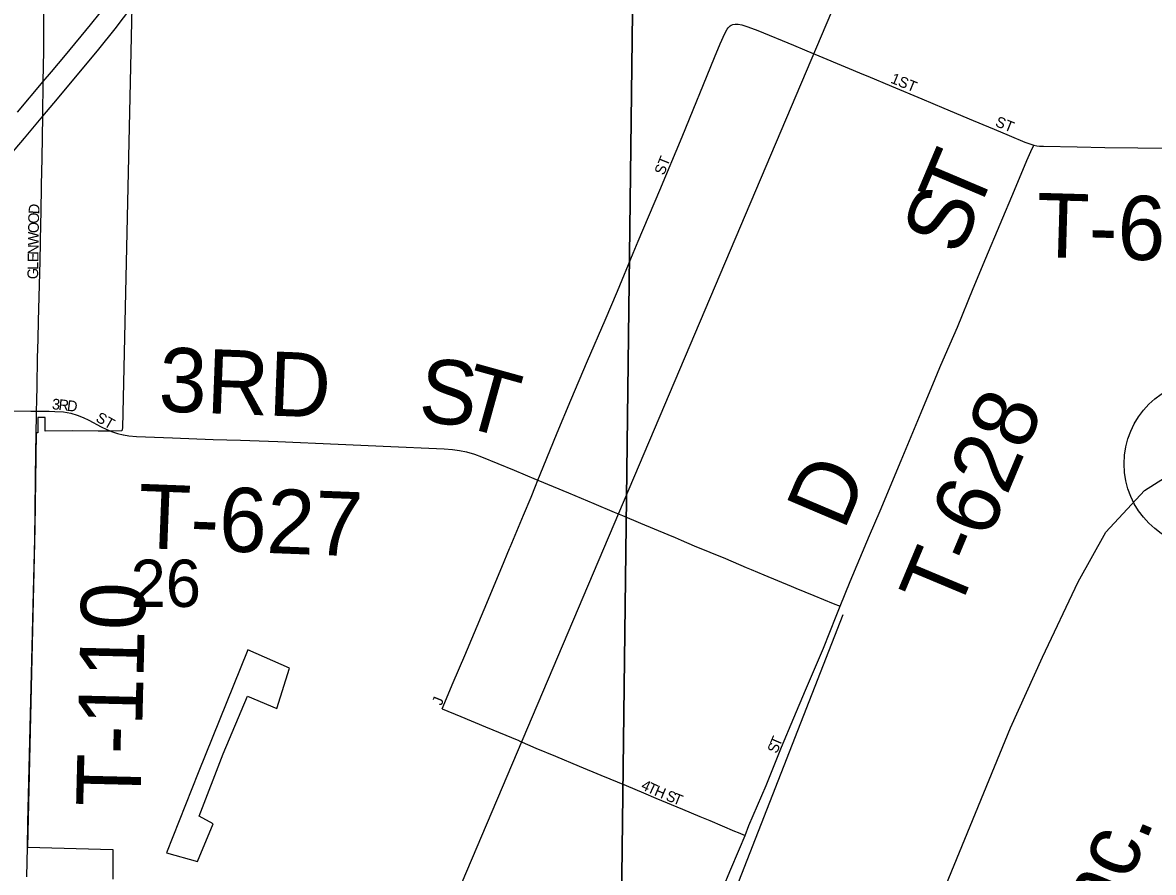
# Model space of a CAD drawing. Extents: x 1443599 to 1910620, y 1028088 to 1361369.
# Drawn here: x 1678868 to 1684149, y 1306313 to 1310284 of the extents above; entities that cross this region are included whole.
import ezdxf

# ---------------------------------------------------------------- set-up
doc = ezdxf.new("R2010")
doc.units = 0
for name, color, linetype in [('GM_X_City_Street', 7, 'Continuous'), ('GM_X_City_Street_Text', 7, 'Continuous'), ('GM_X_Corporation', 7, 'Continuous'), ('GM_X_Interstate_Route', 7, 'Continuous'), ('GM_X_Minor_Lake', 7, 'Continuous'), ('GM_X_Rail_Line', 7, 'Continuous'), ('GM_X_Rail_Line_Text', 7, 'Continuous'), ('GM_X_Section', 7, 'Continuous'), ('GM_X_Section_Text', 7, 'Continuous'), ('GM_X_Township_Road', 7, 'Continuous'), ('GM_X_Township_Road_Text', 7, 'Continuous'), ('GM_X_Township_Subdivision', 7, 'Continuous'), ('GM_X_Township_Subdivision_Text', 7, 'Continuous'), ('GM_X_Unincorporated', 7, 'Continuous')]:
    doc.layers.add(name, color=color, linetype=linetype)

msp = doc.modelspace()

# ---------------------------------------------------------------- linework, layer by layer
at = {"layer": 'GM_X_City_Street'}
for points in [[(1678933.2, 1308467.9), (1678934.2, 1308518.6), (1678935.7, 1308585.4), (1678938.4, 1308715.8), (1678940.3, 1308804.5), (1678943, 1308890), (1678949.9, 1309169.1), (1678953.5, 1309346.5), (1678954.4, 1309395.1), (1678956.9, 1309524.5), (1678959.3, 1309650.5), (1678962.4, 1309846.3), (1678964.9, 1310008.3), (1678967, 1310150.9), (1678967.1, 1310214.2), (1678967.1, 1310248.1), (1678967.1, 1310304.6), (1678967, 1310367), (1678966.9, 1310427.9), (1678966.9, 1310468.3)], [(1678682.1, 1308468.2), (1678773.9, 1308469.9), (1678906, 1308468.2), (1678933.2, 1308467.9)], [(1678932.3, 1308367), (1678932.8, 1308445.9), (1678933.2, 1308467.9)], [(1678992.6, 1308467.5), (1679018, 1308467.4), (1679059.7, 1308464.8), (1679092.7, 1308458.5), (1679123.7, 1308449.2), (1679150.8, 1308438.6), (1679177.4, 1308426.2), (1679235.2, 1308395.1), (1679262, 1308381.9), (1679282.9, 1308373.3)], [(1678887.6, 1306292.3), (1678890.6, 1306430.3)]]:
    msp.add_lwpolyline(points, dxfattribs=at)
at = {"layer": 'GM_X_Corporation'}
msp.add_lwpolyline([(1679378.1, 1310357.2), (1679334.3, 1308389.7), (1679331.8, 1308376.2), (1679280.9, 1308374.1), (1679220.8, 1308374.6), (1679101.3, 1308375.7), (1678973.4, 1308375.3), (1678974, 1308438.1), (1678939.4, 1308438.8), (1678939.7, 1308367.4), (1678932.3, 1308367), (1678925.7, 1307923.6), (1678890.6, 1306430.3), (1679290, 1306420.1), (1679288.8, 1306281.7)], dxfattribs=at)
at = {"layer": 'GM_X_Interstate_Route'}
for points in [[(1678844.3, 1309864.7), (1678964.9, 1310008.3), (1679002.5, 1310053.2), (1679068.2, 1310130.9), (1679185.7, 1310272.5), (1679230.6, 1310329.3)], [(1678900.5, 1309772.4), (1678962.4, 1309846.3), (1679013.8, 1309907.8), (1679131.8, 1310048.9), (1679224, 1310159.9), (1679300.1, 1310254.4), (1679378.1, 1310357.2)], [(1677785.1, 1308442.6), (1677810, 1308472.1), (1677834.7, 1308501.6), (1678152.2, 1308882.4), (1678360.9, 1309131.6), (1678555.4, 1309362.7), (1678635.6, 1309458.3), (1678674.1, 1309507.5), (1678876.9, 1309744.3), (1678900.5, 1309772.4)]]:
    msp.add_lwpolyline(points, dxfattribs=at)
at = {"layer": 'GM_X_Minor_Lake'}
msp.add_line((1679684.5, 1306363.4), (1679758.6, 1306540.8), dxfattribs=at)
msp.add_lwpolyline([(1679758.6, 1306540.8), (1679693.2, 1306575.7), (1679804.7, 1306866.9), (1679917.9, 1307136), (1680054.8, 1307078.2), (1680115.1, 1307267.8), (1679920.7, 1307352.4), (1679687.9, 1306778.2), (1679539.4, 1306405.3), (1679684.5, 1306363.4)], dxfattribs=at)
at = {"layer": 'GM_X_Rail_Line'}
for points in [[(1679879.3, 1302281.3), (1679910, 1302411.7), (1679914.6, 1302545.2), (1679906.9, 1302657.3), (1679873.2, 1302743.3), (1679774.9, 1302909.1), (1679736.5, 1302996.6), (1679707.4, 1303111.7), (1679702.8, 1303199.2), (1679708.9, 1303285.2), (1679727.3, 1303354.3), (1679868.6, 1303711.9), (1680468.7, 1305203.9), (1682647.2, 1310336.1), (1682756.1, 1310564.9), (1682838.1, 1310658), (1682935.5, 1310737.5), (1683027.8, 1310787.4), (1683118.8, 1310827.2), (1683209.8, 1310847.7), (1683362.3, 1310863.1), (1683577.6, 1310864.3), (1683795.5, 1310854.1), (1684100.5, 1310863.1)], [(1681168.4, 1301416.4), (1681942.4, 1303233), (1683481.8, 1306989.2), (1683630.1, 1307318.5), (1683797, 1307671), (1683926.9, 1307902.9), (1684107.7, 1308097.7), (1684399.8, 1308283.2), (1687441.5, 1310113.2)], [(1679879.3, 1302281.3), (1679970.2, 1302421.9), (1680060, 1302493.4), (1680243.2, 1302599.7), (1680521.8, 1302768.2), (1680758.1, 1302914.8), (1680868.1, 1303004.6), (1680942.5, 1303106.4), (1681133.1, 1303504.1), (1682700.5, 1307518)]]:
    msp.add_lwpolyline(points, dxfattribs=at)
at = {"layer": 'GM_X_Section'}
for points in [[(1678964.9, 1311152.5), (1681724.3, 1310962.1), (1681656.8, 1305541.7), (1678900.7, 1305840.2), (1676250.4, 1305773.2), (1676291.8, 1311191.9)], [(1681724.3, 1310962.1), (1687153.1, 1310924.4), (1687154, 1308779.1), (1687127.4, 1305483.5), (1681656.8, 1305541.7)]]:
    msp.add_lwpolyline(points, close=True, dxfattribs=at)
at = {"layer": 'GM_X_Township_Road'}
for points in [[(1683129.1, 1308618.7), (1683151.3, 1308671.6), (1683199.9, 1308782.8), (1683233.7, 1308861.3), (1683306.5, 1309040.8), (1683366.5, 1309182.9), (1683499.5, 1309501), (1683558.1, 1309640.1), (1683576.9, 1309681.9), (1683590.3, 1309711.6)], [(1683590.3, 1309711.6), (1683603.7, 1309708.5), (1683616.5, 1309706.4), (1683635.6, 1309705.6), (1683792, 1309702.9), (1683921.1, 1309700.8), (1684075.3, 1309698.4), (1684261.1, 1309697), (1684301.7, 1309695.1), (1684325.3, 1309693.3), (1684403.3, 1309687)], [(1682686.2, 1307556.5), (1682732.7, 1307672.4), (1682822.9, 1307887.2), (1682872, 1308001.9), (1682971.2, 1308238), (1683064.3, 1308462.5), (1683129.1, 1308618.7)], [(1678933.2, 1308467.9), (1678992.6, 1308467.5)], [(1678927, 1307996.4), (1678927, 1307998.4), (1678928.9, 1308159.4), (1678930.7, 1308268.4), (1678932.3, 1308367)], [(1679282.9, 1308373.3), (1679311.9, 1308363.5), (1679337.8, 1308357.2), (1679338.7, 1308357.1)], [(1679338.7, 1308357.1), (1679364, 1308352.9), (1679400.3, 1308349.5), (1679567.8, 1308343.7), (1679758.1, 1308336.4), (1679886.1, 1308332.8), (1680060, 1308326.7), (1680342.5, 1308313.5)], [(1680342.5, 1308313.5), (1680378.1, 1308311.9), (1680552, 1308304.2), (1680837.4, 1308291.9), (1680876.4, 1308289.3), (1680908.5, 1308284.8), (1680940.3, 1308277.9), (1680977.9, 1308267.2), (1681011.7, 1308255.2), (1681163.2, 1308192.6), (1681266.1, 1308149.3), (1681274.3, 1308145.8)], [(1681274.3, 1308145.8), (1681417.6, 1308085.9), (1681535.5, 1308036.2), (1681631.2, 1307996.1)], [(1678890.6, 1306430.3), (1678893, 1306546.8), (1678897.2, 1306737.2), (1678914, 1307430.2), (1678919.7, 1307623.9), (1678922.6, 1307745.5), (1678924.8, 1307873.6), (1678927, 1307996.4)], [(1681631.2, 1307996.1), (1681668.8, 1307980.4), (1681753.3, 1307944.2), (1681881, 1307892.1), (1681914.7, 1307877.5)], [(1681914.7, 1307877.5), (1681944.2, 1307864.7), (1682004.9, 1307839.5), (1682150.5, 1307779.1), (1682247, 1307737.7), (1682269.8, 1307728.4)], [(1682269.8, 1307728.4), (1682329.1, 1307704.2), (1682456.4, 1307651.2), (1682478.6, 1307641.9)], [(1682478.6, 1307641.9), (1682562.4, 1307606.7), (1682653.7, 1307569.7), (1682686.2, 1307556.5)]]:
    msp.add_lwpolyline(points, dxfattribs=at)
at = {"layer": 'GM_X_Township_Subdivision'}
for points in [[(1681719.7, 1309206), (1681743.4, 1309262.6), (1681844.4, 1309501.5), (1681947.6, 1309750.3), (1682099.8, 1310120.8), (1682125.8, 1310184.8), (1682147.5, 1310233), (1682158.5, 1310253.6), (1682162.5, 1310259.2), (1682167, 1310264.1), (1682171.8, 1310267.9), (1682177.5, 1310272), (1682185.1, 1310275.4)], [(1682185.1, 1310275.4), (1682195.9, 1310277), (1682209.8, 1310276.4), (1682226.4, 1310273.4), (1682255.1, 1310264.7), (1682301.4, 1310247.1), (1682468.3, 1310178), (1682519.7, 1310156.1), (1682530.7, 1310151.5)], [(1682530.7, 1310151.5), (1682605.6, 1310120.2), (1682795, 1310041.1), (1682815.2, 1310032.7)], [(1682815.2, 1310032.7), (1682925.1, 1309986.8), (1683067.5, 1309927.3), (1683170.2, 1309884.1)], [(1683170.2, 1309884.1), (1683307.8, 1309826.3), (1683378.9, 1309796.4)], [(1683378.9, 1309796.4), (1683405.3, 1309785.3), (1683475.9, 1309755.6), (1683548.5, 1309725.6), (1683585.2, 1309712.8), (1683590.3, 1309711.6)], [(1681274.3, 1308145.8), (1681299.6, 1308207.2), (1681365, 1308366.4), (1681427.8, 1308519), (1681505.8, 1308703.6), (1681588.9, 1308893.1), (1681645.5, 1309028.5), (1681719.7, 1309206)], [(1680828.2, 1307077.7), (1680879.1, 1307200.4), (1680933.5, 1307327.1), (1681023.2, 1307542.3), (1681106, 1307739.1), (1681142.3, 1307827), (1681144.8, 1307833.1), (1681207.1, 1307981.6), (1681243.3, 1308066), (1681263.7, 1308118.5), (1681274.3, 1308145.8)], [(1682241.7, 1306485.8), (1682260.1, 1306532.1), (1682339.9, 1306719.3), (1682412.4, 1306898.9), (1682470.1, 1307034.9), (1682524.2, 1307165.3), (1682607.8, 1307361.6), (1682667.9, 1307510.9), (1682686.2, 1307556.5)], [(1680828.2, 1307077.7), (1680914.6, 1307042.2), (1681029.3, 1306993.1), (1681184.9, 1306928.7)], [(1681184.9, 1306928.7), (1681187.1, 1306927.8), (1681265.3, 1306893.8), (1681356.3, 1306856.3), (1681467.3, 1306810)], [(1681467.3, 1306810), (1681568.4, 1306767.9), (1681686.7, 1306718.9), (1681768.3, 1306684.3), (1681825, 1306660.4)], [(1681825, 1306660.4), (1681949.9, 1306607.9), (1682031, 1306574.4)], [(1682031, 1306574.4), (1682077.3, 1306555.3), (1682192.1, 1306506.4), (1682210.2, 1306498.9), (1682241.7, 1306485.8)], [(1681797.2, 1305420.5), (1681861.6, 1305577.8), (1681937.2, 1305756.1), (1682000.3, 1305908), (1682111.1, 1306174.5), (1682170.5, 1306316.8), (1682215.4, 1306423.2), (1682241.7, 1306485.8)]]:
    msp.add_lwpolyline(points, dxfattribs=at)
at = {"layer": 'GM_X_Unincorporated'}
msp.add_circle((1684404.8, 1308222.5), 392.8, dxfattribs=at)

# ---------------------------------------------------------------- texts
at = {"layer": 'GM_X_City_Street_Text'}
for s, rotation, p in [('D', 85.7773, (1678945.2, 1309387.3)), ('O', 88.863, (1678944.3, 1309344.1)), ('W', 89.1594, (1678942.9, 1309242.9)), ('O', 89.1705, (1678943.7, 1309300.1)), ('E', 89.1798, (1678941.7, 1309163.7)), ('N', 89.1697, (1678942.2, 1309198.9)), ('L', 89.1526, (1678941.2, 1309128.5)), ('G', 89.1697, (1678940.6, 1309084.5)), ('3', 354.1185, (1679003.7, 1308477.7)), ('R', 354.1615, (1679034.3, 1308474.6)), ('D', 353.0322, (1679073.5, 1308470.6)), ('ST', 330.2686, (1679205.5, 1308423.7))]:
    msp.add_text(s, height=50, rotation=rotation, dxfattribs=at).set_placement(p)
at = {"layer": 'GM_X_Rail_Line_Text'}
msp.add_text('Inc.', height=299, rotation=67.5099, dxfattribs=at).set_placement((1683908.8, 1305959))
at = {"layer": 'GM_X_Section_Text'}
msp.add_text('26', height=221, rotation=0, dxfattribs=at).set_placement((1679372.4, 1307553.5))
at = {"layer": 'GM_X_Township_Road_Text'}
for s, rotation, p in [('T', 67.0676, (1683321, 1309373.6)), ('S', 67.8209, (1683245, 1309187.1)), ('T-626', 358.3515, (1683599.1, 1309188.7)), ('3RD', 357.8285, (1679500.3, 1308467.5)), ('S', 354.9953, (1680711.8, 1308419.1)), ('T', 344.5032, (1680899.1, 1308404)), ('T-628', 67.2738, (1683231.7, 1307514.4)), ('D', 66.9755, (1682703.4, 1307905.6)), ('T-627', 357.7994, (1679402.5, 1307829.2)), ('T-110', 88.6032, (1679417.8, 1306617.5))]:
    msp.add_text(s, height=300, rotation=rotation, dxfattribs=at).set_placement(p)
at = {"layer": 'GM_X_Township_Subdivision_Text'}
for s, rotation, p in [('1ST', 337.7444, (1682917.9, 1310003.9)), ('ST', 338.1835, (1683406.3, 1309801.5)), ('ST', 68.1961, (1681862.8, 1309567.4)), ('J', 68.2287, (1680824.5, 1307090.2)), ('T', 66.8086, (1682403.3, 1306898)), ('S', 68.8174, (1682390.7, 1306865.6)), ('4', 334.8454, (1681752.4, 1306703.7)), ('T', 334.9005, (1681780.3, 1306690.6)), ('H', 336.9918, (1681814, 1306674.8)), ('S', 338.1939, (1681867.8, 1306652.2)), ('T', 338.2189, (1681900.5, 1306639.2))]:
    msp.add_text(s, height=50, rotation=rotation, dxfattribs=at).set_placement(p)

doc.saveas('drawing.dxf')
